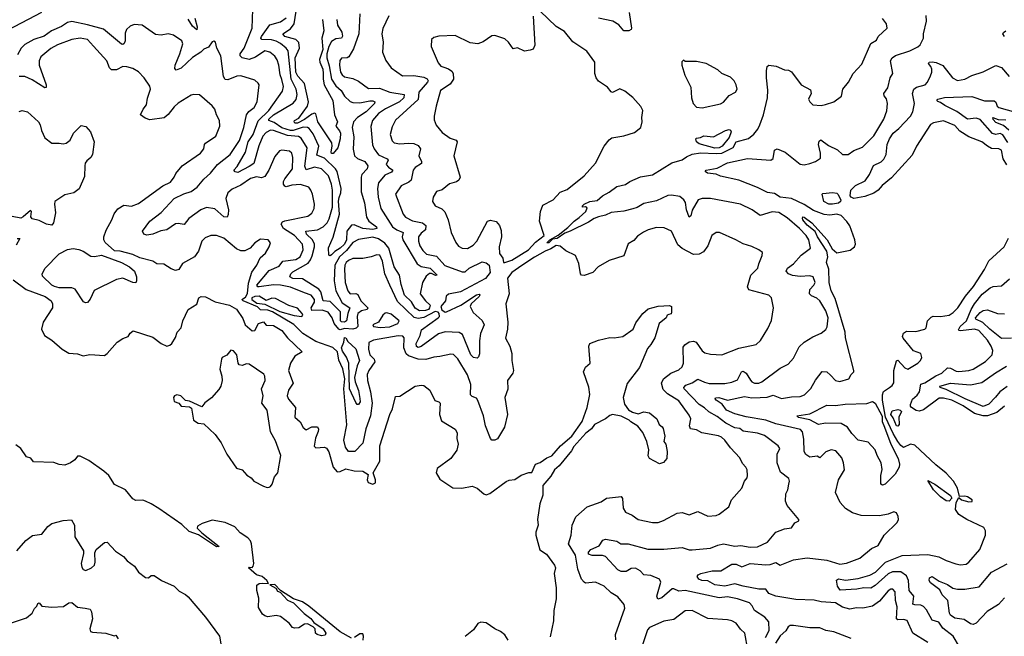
# Model space of a CAD drawing. Extents: x 1268547 to 1425625, y 515768 to 616754.
# Tile 339 of 507: x 1370338 to 1377274, y 558553 to 562894. Entities that reach past the tile are written whole.
import ezdxf

# ---------------------------------------------------------------- set-up
doc = ezdxf.new("R2010")
doc.units = 0

msp = doc.modelspace()

# ---------------------------------------------------------------- linework, layer by layer
at = {"layer": '0CON10XD'}
for points in [[(1372734.4, 562935), (1372727.3, 562795), (1372690, 562690), (1372657.1, 562632.9), (1372645, 562625.5), (1372605, 562624), (1372594, 562606), (1372591.4, 562575), (1372598.9, 562525), (1372608.7, 562505), (1372625, 562491.6), (1372685, 562480), (1372725, 562462.5), (1372795, 562410.9), (1372871.7, 562411.7), (1372944.3, 562385), (1373047.1, 562367.1), (1373043.1, 562345), (1373014.7, 562315), (1372914, 562266), (1372865, 562233.6), (1372822.4, 562185), (1372811.9, 562141.9), (1372824.2, 562014.2), (1372834, 561985), (1372865, 561943.2), (1372927.1, 561915), (1372933.5, 561905), (1372919.6, 561875), (1372935, 561856.2), (1372965.4, 561835), (1372958.1, 561821.9), (1372910.9, 561799.1), (1372864.6, 561745), (1372858.7, 561705), (1372862.5, 561645), (1372881.2, 561565), (1372965, 561436.9), (1372995, 561414.4), (1373038.2, 561395), (1373032.9, 561365), (1373037.2, 561345), (1373138.4, 561175), (1373165, 561156.2), (1373228.5, 561145), (1373278, 561095), (1373267, 561093), (1373238.5, 561108.5), (1373225, 561108.2), (1373202, 561088), (1373176.7, 561045), (1373159.5, 560965), (1373196.4, 560915), (1373229.2, 560885), (1373225.7, 560865), (1373218.1, 560855), (1373196.7, 560846.7), (1373155, 560845.2), (1373125, 560863.1), (1373097.1, 560907.1), (1373049, 560955), (1373025, 561030.8), (1373013.2, 561095), (1372975.5, 561155), (1372939.2, 561285), (1372911.3, 561321.3), (1372865, 561350.8), (1372825, 561362.1), (1372725, 561347.1), (1372685, 561325.3), (1372640.8, 561269.2), (1372591.9, 561225), (1372558.5, 561165), (1372554, 561055), (1372565.6, 560985.6), (1372609.8, 560899.8), (1372662.9, 560865), (1372649, 560825), (1372641.3, 560775), (1372625, 560765.9), (1372605, 560766.2), (1372596.8, 560775), (1372598.1, 560785), (1372597.8, 560837.8), (1372525, 560910.2), (1372475, 560914.2), (1372458.7, 560978.7), (1372445, 560997.3), (1372330.8, 561070.8), (1372262.9, 561072.9), (1372240, 561085), (1372247.7, 561105), (1372261.5, 561118.5), (1372369.5, 561180.5), (1372387.4, 561202.6), (1372398.9, 561231.1), (1372415.8, 561295), (1372415.6, 561315), (1372400, 561345), (1372357.8, 561385), (1372353.1, 561405), (1372435, 561413.9), (1372475, 561435.3), (1372503.1, 561465), (1372518.1, 561491.9), (1372541.4, 561575), (1372541.4, 561695), (1372535, 561735.7), (1372512.8, 561795), (1372465, 561845.3), (1372415, 561856.1), (1372355, 561837.1), (1372346.6, 561863.4), (1372362.9, 561992.9), (1372320.4, 562060.4), (1372302.4, 562072.4), (1372225, 562079.2), (1372125, 562115.2), (1372105, 562116.5), (1372075, 562100.2), (1372051.7, 562075), (1372022.8, 562007.2), (1371987, 561883), (1371955, 561859.8), (1371875, 561818.5), (1371855, 561822.1), (1371846.9, 561835), (1371868.8, 561861.2), (1371927.6, 561962.4), (1371946.6, 562035), (1371983.2, 562085), (1372017.7, 562182.3), (1372093.3, 562255), (1372188.6, 562391.4), (1372195.8, 562425), (1372184.1, 562474.1), (1372172.6, 562505), (1372163.1, 562575), (1372151.4, 562611.4), (1372135, 562637.1), (1372101.1, 562665), (1372064.1, 562675.9), (1372000, 562630), (1371955, 562614.7), (1371906, 562626), (1371890.4, 562640.4), (1371892.1, 562655), (1371920.2, 562695), (1371975.4, 562835.4), (1371983.8, 563035)], [(1372471.2, 562895), (1372481.6, 562815), (1372466.6, 562763.4), (1372473.9, 562685), (1372450.7, 562615), (1372452.7, 562595), (1372473.4, 562545), (1372476, 562515), (1372475.1, 562475.1), (1372482.4, 562435), (1372544.6, 562325), (1372555.9, 562225), (1372577.1, 562175), (1372565.5, 562145), (1372591.9, 562111.9), (1372597.8, 562095), (1372595, 562056), (1372578.9, 561991.1), (1372547.4, 561952.6), (1372535, 561953.3), (1372531.2, 561965), (1372539.5, 562005), (1372537.1, 562027.1), (1372438.9, 562175), (1372425, 562232.7), (1372415, 562235.6), (1372395, 562228.9), (1372345, 562190.6), (1372295.7, 562165.7), (1372276.7, 562165), (1372270.6, 562175), (1372274.3, 562185.7), (1372305, 562201.9), (1372364.3, 562285.7), (1372372.9, 562315), (1372344.7, 562445), (1372297.7, 562497.7), (1372284.4, 562524.4), (1372278, 562625), (1372308, 562695), (1372304.8, 562734.8), (1372283.8, 562753.8), (1372205.4, 562775), (1372191.1, 562795), (1372245, 562831.2), (1372272, 562865), (1372284.5, 562955)], [(1373755, 561183.8), (1373805, 561202.3), (1373921.2, 561275), (1373971, 561329), (1374031.7, 561375), (1373999.3, 561475), (1374006, 561544), (1374022.4, 561587.6), (1374095, 561626), (1374145, 561680), (1374195, 561700), (1374313.9, 561796.1), (1374393.8, 561885), (1374456.4, 562003.6), (1374490.7, 562049.3), (1374508.3, 562061.7), (1374595, 562076.7), (1374668.8, 562101.2), (1374712.5, 562135), (1374723.6, 562176.4), (1374720, 562205), (1374728, 562255), (1374714.1, 562284.1), (1374657.7, 562347.7), (1374600.7, 562390.7), (1374565, 562407.5), (1374515, 562382.5), (1374505, 562387.5), (1374479.3, 562419.3), (1374415, 562462.5), (1374400, 562485), (1374388.8, 562515), (1374390, 562595), (1374333.9, 562673.9), (1374235, 562738.1), (1374175, 562811.2), (1374116.1, 562846.1), (1374005, 562953.3)], [(1370257.1, 562822.9), (1370495, 562947.8)], [(1373208.2, 562478.2), (1373214.6, 562465), (1373210, 562455), (1373149.7, 562385), (1373145, 562332.5), (1372985, 562187.1), (1372960.9, 562139.1), (1372948.9, 562085), (1372961.1, 562041.1), (1372975, 562027.5), (1373015, 562020), (1373076.1, 562026.1), (1373115, 562022.7), (1373145, 562007.8), (1373160.5, 561985), (1373149.1, 561935), (1373167.5, 561895), (1373167.7, 561882.3), (1373125, 561852.7), (1373110, 561835), (1373094.6, 561765), (1373078.7, 561751.3), (1373024.5, 561725), (1372985.6, 561665), (1373040, 561525), (1373054.7, 561504.7), (1373105, 561477.2), (1373176.7, 561465), (1373199.7, 561445), (1373197.3, 561415), (1373165, 561391.1), (1373147.6, 561365), (1373146.6, 561335), (1373157.9, 561302.1), (1373178.2, 561268.2), (1373202.7, 561242.7), (1373275, 561228.9), (1373333.1, 561163.1), (1373455, 561119.2), (1373475, 561118.9), (1373505.2, 561144.8), (1373595, 561188.5), (1373625, 561183.1), (1373645, 561166.4), (1373651.6, 561115), (1373618.5, 561071.5), (1373442.3, 560977.7), (1373358, 560962), (1373343.2, 560946.8), (1373338.2, 560915), (1373304.5, 560875), (1373311.1, 560851.1), (1373334.4, 560834.4), (1373345, 560836.4), (1373446.2, 560883.8), (1373555, 560956.9), (1373575, 560962.5), (1373580, 560955), (1373575.8, 560945), (1373518.8, 560895), (1373512, 560875), (1373533.3, 560833.3), (1373595.8, 560775.8), (1373610.9, 560745), (1373584.6, 560685), (1373576.7, 560633.3), (1373577.7, 560542.3), (1373570.3, 560519.7), (1373559.7, 560510.3), (1373535, 560516.9), (1373515.3, 560535), (1373457.7, 560677.7), (1373435, 560692.9), (1373335, 560695.8), (1373287.7, 560682.3), (1373165, 560594.2), (1373145, 560587.1), (1373134.2, 560594.2), (1373131.7, 560615), (1373158.5, 560671.5), (1373169.3, 560710.7), (1373285, 560795.5), (1373294.6, 560805.4), (1373292.8, 560825), (1373284.8, 560835), (1373265, 560840.6), (1373185, 560797.3), (1373145, 560789.9), (1373117.8, 560797.8), (1372999.7, 560909.7), (1372945, 561024.5), (1372909.7, 561105), (1372893.9, 561195), (1372875, 561237.5), (1372855, 561239.4), (1372815, 561224.3), (1372755, 561212.5), (1372685, 561212.8), (1372655, 561199.7), (1372638.4, 561185), (1372628.2, 561165), (1372625.9, 561135), (1372631.3, 561045), (1372650, 560985), (1372665, 560964.5), (1372705, 560965.8), (1372719.9, 560959.9), (1372740, 560915), (1372791.1, 560865), (1372786.9, 560855), (1372745, 560843.6), (1372720, 560825), (1372715.2, 560805), (1372719.4, 560735), (1372707.8, 560722.2), (1372685, 560715.4), (1372625, 560720.8), (1372595, 560711.9), (1372585.5, 560715.5), (1372553.4, 560755), (1372539.1, 560795), (1372512.1, 560835), (1372468.2, 560848.2), (1372395, 560847.1), (1372390.4, 560865), (1372413.9, 560905), (1372414.7, 560925), (1372390.4, 560955), (1372345, 560972.1), (1372245, 561011.1), (1372175.4, 561025.4), (1372125, 561028.3), (1372025, 561014), (1372014.6, 561014.6), (1372008.8, 561025), (1372095, 561128.9), (1372165, 561160), (1372191.8, 561195), (1372283.8, 561206.2), (1372314.1, 561225.9), (1372334.7, 561275), (1372329.7, 561315), (1372275, 561375.7), (1372197.5, 561425), (1372180, 561455), (1372189.7, 561470.3), (1372205, 561479.1), (1372368.7, 561511.3), (1372395, 561532.9), (1372412.2, 561565), (1372414.5, 561595), (1372399.5, 561665), (1372388.9, 561695), (1372374.2, 561715), (1372315, 561733.2), (1372255, 561730), (1372215, 561716.8), (1372205, 561722.3), (1372197.5, 561737.5), (1372197.1, 561755), (1372206.1, 561775), (1372260.7, 561845), (1372263.1, 561923.1), (1372254.7, 561954.7), (1372238.1, 561968.1), (1372185, 561975.7), (1372168.1, 561971.9), (1372135, 561931.2), (1372092.1, 561835), (1372065, 561789.3), (1372040.6, 561780.6), (1372005, 561788), (1371965, 561775.2), (1371895, 561730), (1371835, 561702.2), (1371804.2, 561675), (1371791.1, 561635), (1371809.5, 561555), (1371807.4, 561522.6), (1371798.8, 561505), (1371775, 561505.6), (1371713.3, 561563.3), (1371655, 561572.5), (1371615, 561554.7), (1371530, 561495), (1371497.5, 561452.5), (1371455, 561459.4), (1371435, 561456.7), (1371375, 561415.6), (1371333.3, 561406.7), (1371275, 561383.6), (1371233.6, 561376.4), (1371213.6, 561383.6), (1371203.3, 561405), (1371254.5, 561475), (1371333.5, 561536.5), (1371425, 561636.2), (1371495, 561669.2), (1371545, 561684.2), (1371587.8, 561715), (1371635, 561771.3), (1371682.9, 561815), (1371731.1, 561875), (1371820.3, 561945), (1371885.5, 562044.5), (1371917.9, 562135), (1371935.6, 562224.4), (1371953.1, 562246.9), (1371990.5, 562275), (1372010.5, 562315), (1372024.3, 562435), (1372018.3, 562448.3), (1371995, 562468.1), (1371895, 562499.5), (1371866.9, 562496.9), (1371805, 562470), (1371784.4, 562474.4), (1371774.7, 562495), (1371755, 562640), (1371726.2, 562695), (1371716.7, 562735), (1371705, 562742.5), (1371695, 562737.5), (1371668.5, 562701.5), (1371635, 562686.7), (1371613.9, 562666.1), (1371555, 562628.8), (1371475, 562552.9), (1371439.4, 562539.4), (1371429.8, 562549.8), (1371432.8, 562575), (1371466.7, 562655), (1371486.9, 562725), (1371479.4, 562745), (1371421.4, 562785), (1371385, 562795.4), (1371334.5, 562785.5), (1371295, 562790.9), (1371200, 562855), (1371145, 562860), (1371115, 562848.9), (1371089.4, 562825), (1371081.1, 562798.9), (1371082, 562745), (1371075, 562727.1), (1371065, 562720), (1371055, 562721.8), (1370927.8, 562827.8), (1370815, 562858.9), (1370705, 562880.6), (1370675, 562875.2), (1370632.7, 562847.3), (1370561.8, 562815), (1370510.9, 562779.1), (1370436.5, 562755), (1370375, 562720.8), (1370349.2, 562695), (1370322.4, 562647.6)], [(1371572.1, 562905), (1371588, 562845), (1371585, 562821.9), (1371555, 562849.4), (1371525, 562898.6)], [(1372571.4, 562895), (1372576.6, 562855), (1372607.7, 562807.7), (1372611.1, 562778.9), (1372604.2, 562765), (1372565, 562760.5), (1372535, 562740.7), (1372515, 562706.5), (1372502.7, 562655), (1372502.3, 562625), (1372518.8, 562568.8), (1372534.6, 562474.6), (1372565, 562428.1), (1372602.7, 562395), (1372625.5, 562355), (1372665, 562319.1), (1372685, 562311.8), (1372735, 562310), (1372803.5, 562323.5), (1372825, 562322.7), (1372839.5, 562315), (1372836.8, 562305), (1372779.3, 562245), (1372718.1, 562205), (1372690, 562175), (1372679.3, 562135), (1372691.2, 562068.8), (1372687.4, 561982.6), (1372695.9, 561935.9), (1372717.7, 561917.7), (1372770, 561895), (1372790.8, 561865), (1372786.2, 561845), (1372748.5, 561805), (1372744.1, 561785), (1372743.5, 561683.5), (1372767.5, 561605), (1372781.6, 561505), (1372796.6, 561475), (1372851.3, 561435), (1372854.5, 561425), (1372825, 561417.6), (1372755, 561424.1), (1372695, 561450.4), (1372675, 561447.5), (1372641.8, 561405), (1372640.5, 561345), (1372626.5, 561315), (1372596.7, 561285), (1372557.7, 561262.3), (1372535, 561239.1), (1372525, 561232), (1372515.8, 561235.8), (1372512.9, 561287.1), (1372546.1, 561363.9), (1372591.3, 561525), (1372583.6, 561616.4), (1372587.8, 561642.2), (1372601.3, 561675), (1372602.9, 561705), (1372573.9, 561825), (1372561.6, 561845), (1372485, 561919.6), (1372430.2, 561940.2), (1372445.7, 562005), (1372405, 562090.4), (1372378, 562128), (1372365, 562136.3), (1372335, 562137.3), (1372265, 562115.1), (1372245, 562114.9), (1372185, 562133.9), (1372131.3, 562171.3), (1372093.8, 562185), (1372094, 562195), (1372125.5, 562225), (1372265, 562306.5), (1372285, 562333.3), (1372292.8, 562367.2), (1372285.2, 562405), (1372250, 562475), (1372230, 562675), (1372214.7, 562695), (1372175, 562726.8), (1372145, 562743.8), (1372112.5, 562752.5), (1372044.8, 562754.8), (1372037.5, 562765), (1372040.5, 562775), (1372100.7, 562859.3), (1372175, 562878.6), (1372215, 562908.4)], [(1372938.8, 562921.2), (1372897, 562833), (1372888.9, 562795), (1372897.3, 562735), (1372893.3, 562665), (1372916.1, 562606.1), (1372955, 562554.3), (1373035, 562498.6), (1373115, 562500.7), (1373185, 562490.5), (1373208.2, 562478.2)], [(1373955, 562920), (1373967.5, 562715), (1373955, 562686.7), (1373935, 562678.8), (1373895, 562673.8), (1373845, 562696.7), (1373815, 562690), (1373782.5, 562735), (1373755, 562758.6), (1373685, 562782.5), (1373665, 562780), (1373602.2, 562737.8), (1373565, 562724.4), (1373511.2, 562731.2), (1373405, 562782.9), (1373291.2, 562778.8), (1373255, 562770), (1373240, 562755), (1373236.2, 562705), (1373285, 562591.2), (1373305, 562567.5), (1373325, 562560), (1373359.3, 562549.3), (1373382.3, 562532.3), (1373391.3, 562515), (1373394, 562475), (1373370.1, 562439.9), (1373303.3, 562395), (1373271.2, 562285), (1373257.8, 562215), (1373258.7, 562188.7), (1373272.2, 562152.2), (1373315, 562100), (1373371.4, 562061.4), (1373412.5, 562045), (1373418.8, 562035), (1373396.7, 561935), (1373440, 561785), (1373432.5, 561765), (1373415, 561753.3), (1373365, 561738), (1373315, 561697.5), (1373274.5, 561685.5), (1373250, 561645), (1373245.7, 561615), (1373264.5, 561584.5), (1373312.2, 561562.2), (1373332.2, 561542.2), (1373357.1, 561485), (1373376.8, 561396.8), (1373410, 561325), (1373430.3, 561300.3), (1373455, 561285.8), (1373492.9, 561282.9), (1373533.3, 561306.7), (1373558.2, 561335), (1373633.6, 561476.4), (1373655, 561482.5), (1373695, 561472.5), (1373719.1, 561445), (1373729.5, 561409.5), (1373731.6, 561365), (1373716, 561295), (1373718.3, 561248.3), (1373740.4, 561215), (1373745.6, 561185.6), (1373755, 561183.8)], [(1375592.9, 558545), (1375617.8, 558595), (1375615.3, 558655), (1375587.2, 558687.2), (1375514.8, 558734.8), (1375497.7, 558767.7), (1375478.2, 558788.2), (1375395, 558818), (1375325, 558830.7), (1375265, 558824.5), (1375025, 558875.3), (1374980.8, 558870.8), (1374945, 558888.2), (1374935, 558887.5), (1374860.6, 558825), (1374833.4, 558813.4), (1374825.6, 558835), (1374853.5, 558935), (1374845, 558955.6), (1374785, 558981.2), (1374735, 558986), (1374710, 559015), (1374675, 559032.5), (1374645, 559030), (1374610.3, 559009.7), (1374575, 559008.6), (1374552, 559022), (1374465, 559115.7), (1374442.7, 559122.7), (1374371.9, 559121.9), (1374345, 559132), (1374345.6, 559145), (1374361.9, 559165), (1374420.3, 559189.7), (1374445, 559230), (1374465, 559237.1), (1374545, 559222.5), (1374573.8, 559203.8), (1374625, 559203.6), (1374763.4, 559166.6), (1374875, 559167.6), (1375005, 559178.2), (1375055, 559162.4), (1375075, 559161.9), (1375205, 559173.5), (1375255.2, 559194.8), (1375295, 559203.9), (1375375, 559188.8), (1375417.4, 559192.6), (1375485, 559181.1), (1375535, 559182.1), (1375605, 559215.5), (1375664.1, 559285.9), (1375725, 559308.9), (1375774, 559316), (1375799.2, 559350.8), (1375827.5, 559365), (1375826.7, 559375), (1375745.6, 559475), (1375732.2, 559505), (1375734.5, 559555.5), (1375748.9, 559585), (1375756.5, 559625), (1375761.4, 559645), (1375755.8, 559665), (1375698.6, 559708.6), (1375673.5, 559775), (1375674.3, 559835), (1375693.8, 559875), (1375681.2, 559895), (1375585, 559966.4), (1375535, 559983.2), (1375435, 559997.8), (1375411.4, 560015), (1375375, 560021.8), (1375313.5, 560053.5), (1375251.6, 560101.6), (1375192.3, 560132.3), (1375161.9, 560161.9), (1375125.4, 560185), (1375017.9, 560295), (1375017.1, 560305), (1375029.6, 560320.4), (1375075, 560338.6), (1375115, 560363.8), (1375161.8, 560341.8), (1375195, 560333.8), (1375305, 560333.8), (1375355, 560341.3), (1375395, 560358.2), (1375422.5, 560415), (1375435, 560420.5), (1375455.4, 560405), (1375486.6, 560356.6), (1375495.3, 560345.3), (1375515, 560336.2), (1375545, 560336.4), (1375565, 560343.8), (1375695, 560441.4), (1375750.7, 560469.3), (1375789.4, 560510.6), (1375828.3, 560591.7), (1375865, 560624.2), (1375925, 560662.5), (1375985, 560686.2), (1376017, 560713), (1376027, 560733), (1376032.9, 560795), (1376017.8, 560845), (1375975, 560915.8), (1375953.7, 560933.7), (1375915, 560950.6), (1375902.5, 560965), (1375904.5, 560995), (1375932.9, 561025), (1375940.6, 561045), (1375927.5, 561085), (1375905, 561091.9), (1375835, 561087.2), (1375782.3, 561092.3), (1375754.2, 561105), (1375738.6, 561125), (1375747.5, 561145), (1375788.9, 561175), (1375842.7, 561237.3), (1375909.5, 561285), (1375897.6, 561345), (1375878.1, 561375), (1375830.3, 561425), (1375745, 561499.2), (1375685, 561536.7), (1375639.2, 561540.8), (1375555, 561515.4), (1375497.5, 561555), (1375416.7, 561595), (1375205, 561635.3), (1375145, 561636.5), (1375117.8, 561625), (1375075, 561554), (1375065, 561512.5), (1375055, 561503.3), (1375036.5, 561555), (1375027.6, 561607.6), (1375016, 561626), (1374988.8, 561648.8), (1374929.3, 561659.3), (1374904, 561656), (1374825, 561620), (1374735, 561599.4), (1374687.9, 561572.1), (1374657.9, 561562.1), (1374595, 561545.4), (1374505, 561537.5), (1374465, 561518.9), (1374414.7, 561505.3), (1374385, 561495.3), (1374345, 561469.4), (1374215.5, 561405), (1374178.3, 561391.7), (1374123.6, 561355), (1374091.2, 561348.8), (1374065, 561324.2), (1374052.5, 561322.5), (1374072.3, 561345), (1374131.8, 561378.2), (1374199, 561431), (1374243, 561477), (1374279.4, 561500.6), (1374327.3, 561545), (1374335, 561568.8), (1374325, 561576.2), (1374303.8, 561575), (1374303.8, 561585), (1374315, 561596), (1374355, 561614.4), (1374405, 561621.2), (1374442.9, 561655), (1374490.8, 561679.2), (1374545, 561720), (1374605, 561733.8), (1374635.3, 561754.7), (1374712.2, 561787.8), (1374795, 561801.5), (1374932.3, 561887.7), (1375005, 561908.2), (1375035, 561927.7), (1375075, 561946.9), (1375135, 561957.6), (1375245, 561951.5), (1375285, 561955.5), (1375363, 561995), (1375385.7, 562034.3), (1375472.8, 562057.2), (1375510.5, 562089.5), (1375537.2, 562122.8), (1375552.1, 562155), (1375577, 562225), (1375606.5, 562345), (1375609.1, 562399.1), (1375598, 562485), (1375598.8, 562535), (1375604.2, 562565), (1375615, 562574), (1375668, 562568), (1375725, 562542), (1375755, 562538.8), (1375775, 562527.5), (1375842.9, 562435), (1375910, 562400), (1375913.6, 562375), (1375895.5, 562335), (1375903.1, 562315), (1375925, 562294.4), (1375985, 562291.2), (1376015, 562296.2), (1376073.6, 562316.4), (1376127.5, 562355), (1376137.5, 562405), (1376176.2, 562455), (1376209.2, 562515), (1376269.9, 562580.1), (1376335, 562727.5), (1376375, 562750), (1376386.2, 562775), (1376448.8, 562835), (1376443.3, 562865), (1376415, 562902.5)], [(1374631.5, 562945), (1374648.7, 562835), (1374644.6, 562825), (1374628.9, 562815), (1374593.3, 562815), (1374557.5, 562857.5), (1374515.6, 562885), (1374415, 562905.7)], [(1376735, 558508.5), (1376629.6, 558575), (1376589.2, 558665), (1376565, 558672.1), (1376525, 558669.4), (1376515.6, 558675.6), (1376520.3, 558760.3), (1376508.7, 558805), (1376504.4, 558865), (1376490, 558885), (1376475, 558885.6), (1376455, 558872.7), (1376395, 558800), (1376345, 558764.5), (1376278.1, 558751.9), (1376233.6, 558753.6), (1376185, 558744.2), (1376135, 558759.1), (1376085, 558788.1), (1375985, 558796.6), (1375935, 558807.4), (1375805, 558811.3), (1375665, 558834.6), (1375614.3, 558855), (1375595, 558883.8), (1375545, 558884.2), (1375435, 558905.2), (1375375, 558923.6), (1375305, 558905.2), (1375234.1, 558915.9), (1375185, 558942.5), (1375143.3, 558945), (1375121.2, 558955), (1375110, 558975), (1375116.7, 558985), (1375137.5, 558995), (1375215, 559014.2), (1375276.5, 559013.5), (1375355, 559060.7), (1375385, 559061.8), (1375425, 559042.7), (1375485, 559065.8), (1375595, 559055.3), (1375625, 559057.5), (1375665, 559071.5), (1375695, 559054.2), (1375788.6, 559091.4), (1375885, 559105.3), (1376025, 559088.4), (1376115, 559060.9), (1376163.1, 559066.9), (1376256.5, 559103.5), (1376339.3, 559170.7), (1376385, 559193.3), (1376428.8, 559265), (1376520, 559355), (1376530, 559375), (1376527.3, 559397.3), (1376515, 559422.5), (1376495, 559430), (1376455, 559412), (1376395, 559402), (1376265, 559404.4), (1376205, 559421.8), (1376155, 559453.5), (1376117.5, 559495), (1376084.3, 559565), (1376107.1, 559655), (1376147.5, 559725), (1376142.5, 559775), (1376128.6, 559808.6), (1376087.8, 559857.8), (1376055, 559866.5), (1376017.3, 559852.7), (1375975, 559810), (1375955, 559822.5), (1375905, 559813.8), (1375875, 559834), (1375863.6, 559853.6), (1375861.5, 559941.5), (1375853.3, 559993.3), (1375838.7, 560008.7), (1375665, 560048.1), (1375594.2, 560075), (1375455, 560097.1), (1375375, 560118.9), (1375318, 560145), (1375287.2, 560187.2), (1375244.6, 560215), (1375236.5, 560225), (1375238.7, 560231.3), (1375263.3, 560235), (1375325, 560216.2), (1375445, 560240.4), (1375495, 560231.8), (1375553.3, 560233.3), (1375602.5, 560237.5), (1375645, 560250.9), (1375705, 560228.4), (1375775, 560239.2), (1375835, 560240.4), (1375866.1, 560253.9), (1375911.1, 560298.9), (1375945, 560357.5), (1375991.5, 560418.5), (1376025, 560415.4), (1376050.8, 560390.8), (1376085, 560352.9), (1376115, 560347.5), (1376178.8, 560365), (1376194.5, 560395.5), (1376214.2, 560415), (1376214.4, 560425.6), (1376155.9, 560655), (1376153, 560695), (1376081.8, 560931.8), (1376055, 560986.5), (1376040.7, 561045), (1376036.9, 561136.9), (1376022.2, 561185), (1376030, 561225), (1376023.3, 561265), (1375957.5, 561365), (1375942.2, 561402.2), (1375885, 561447.5), (1375855, 561484.2), (1375852.7, 561497.3), (1375854.2, 561505.8), (1375865, 561503.8), (1375919.4, 561465), (1376025.6, 561345.6), (1376061.1, 561281.1), (1376095, 561252.5), (1376187.4, 561272.6), (1376219.3, 561295), (1376225.2, 561314.8), (1376222.3, 561345), (1376185, 561443.6), (1376165, 561474.7), (1376125.1, 561515.1), (1376095, 561525.6), (1376045, 561518.4), (1376005, 561521.7), (1375930.9, 561550.9), (1375865, 561592.3), (1375775, 561634.7), (1375695.7, 561645.7), (1375655, 561671.5), (1375605, 561678.6), (1375535, 561713.6), (1375404, 561765), (1375275, 561793.6), (1375245, 561806.2), (1375183.3, 561813.3), (1375166, 561825), (1375173.8, 561835), (1375251.4, 561848.6), (1375325, 561887.4), (1375465, 561917.8), (1375630, 561905), (1375645, 561916.2), (1375654.7, 561975.3), (1375675, 561984.6), (1375731.3, 561961.3), (1375835, 561876.5), (1375865, 561871.8), (1375905, 561881.8), (1375943.8, 561896.2), (1375979.4, 561920.6), (1375980, 561955), (1375964.1, 562015), (1375970.9, 562039.1), (1375982.1, 562047.9), (1376035, 562009.3), (1376098.9, 561978.9), (1376133.3, 561945), (1376175, 561944.2), (1376215, 561972.9), (1376275, 561997.8), (1376355, 562075.6), (1376426.2, 562195), (1376447.4, 562252.6), (1376451.9, 562305), (1376443.3, 562336.7), (1376427.6, 562357.6), (1376425.6, 562375), (1376453.3, 562415), (1376470.8, 562485), (1376488.6, 562515), (1376471.5, 562605), (1376484.8, 562625.2), (1376508, 562642), (1376609.2, 562675), (1376665, 562702.5), (1376682.2, 562717.8), (1376705.6, 562765), (1376705.6, 562795.6), (1376726.7, 562885), (1376722.9, 562925)], [(1377275, 562775.8), (1377264.3, 562795), (1377268.6, 562805), (1377285, 562815.5)], [(1375435.5, 561315.5), (1375383.3, 561345), (1375267.5, 561395), (1375245, 561396), (1375214.3, 561375.7), (1375185, 561302), (1375155, 561260), (1375125, 561242.9), (1375085, 561242), (1375005, 561282.5), (1374975, 561308.6), (1374930, 561405), (1374878.3, 561428.3), (1374825, 561431.4), (1374765, 561415.6), (1374732.2, 561397.8), (1374690.6, 561369.4), (1374665, 561340.8), (1374625, 561315.8), (1374595, 561232), (1374491.1, 561198.9), (1374413.8, 561155), (1374375, 561114.3), (1374315, 561093.8), (1374295, 561096.7), (1374288.8, 561105), (1374277.9, 561177.9), (1374252.5, 561235), (1374185, 561268), (1374145, 561300.9), (1374116.7, 561305), (1374079.6, 561280.4), (1374038.8, 561265), (1373965, 561223.3), (1373875, 561164.2), (1373804.8, 561115), (1373774.7, 561075), (1373786.9, 560965), (1373763.3, 560895), (1373777.3, 560765), (1373774.4, 560715), (1373761.3, 560651.3), (1373791.9, 560595), (1373805.7, 560545), (1373805.7, 560494.3), (1373816.7, 560425), (1373812.2, 560405), (1373774.6, 560355), (1373777.2, 560292.8), (1373755.5, 560235), (1373773.6, 560115), (1373754.4, 560025), (1373705, 559944.3), (1373685, 559934.2), (1373665, 559934), (1373655.6, 559945.6), (1373618.8, 560035), (1373605.3, 560105.3), (1373564.3, 560214.3), (1373555, 560230), (1373525, 560240.5), (1373512.8, 560252.8), (1373515.8, 560325), (1373492.7, 560395), (1373425, 560507.5), (1373395, 560537.1), (1373375, 560540), (1373297.8, 560522.2), (1373255, 560519.1), (1373199.2, 560500.8), (1373145, 560505.2), (1373076.6, 560526.6), (1373060.7, 560540.7), (1373044.7, 560585), (1373046.6, 560655), (1373036.8, 560666.8), (1373005, 560668.2), (1372831.4, 560638.6), (1372798.3, 560621.7), (1372795.3, 560575.3), (1372804.7, 560535), (1372835.3, 560505), (1372840.5, 560485), (1372796.6, 560425), (1372786.8, 560396.8), (1372787.4, 560355), (1372808.6, 560275), (1372821.6, 560195), (1372809.2, 560105), (1372776.9, 560013.1), (1372756.2, 559913.8), (1372697.8, 559855), (1372655, 559855.2), (1372632.9, 559885), (1372620.6, 559935), (1372641.8, 560041.8), (1372621.8, 560295), (1372628.6, 560365), (1372615, 560436.9), (1372586.9, 560496.9), (1372575.8, 560555), (1372545, 560586.4), (1372425, 560628.7), (1372333.1, 560685), (1372268.4, 560748.4), (1372118.5, 560838.5), (1372085, 560849.5), (1372035, 560852.7), (1372012.2, 560872.2), (1371912.9, 560915), (1371903.8, 560925), (1371928.6, 560941.4), (1371942.4, 560967.6), (1371950.1, 561039.9), (1371972.5, 561117.5), (1372007.9, 561165), (1372032.1, 561217.9), (1372070.3, 561249.7), (1372095.7, 561295), (1372103.6, 561323.6), (1372087.5, 561345), (1372035, 561348.8), (1371995, 561322.5), (1371962.5, 561285), (1371925, 561266.7), (1371895, 561266.7), (1371865, 561281.2), (1371775, 561355.6), (1371725, 561375.6), (1371684.6, 561375.4), (1371645, 561358.1), (1371620.5, 561335), (1371597.3, 561265), (1371569.2, 561225), (1371485, 561176.9), (1371459.2, 561135), (1371435, 561128.1), (1371405, 561139.4), (1371352.4, 561172.4), (1371305, 561175.5), (1371275, 561193.5), (1371185, 561218.3), (1371135, 561241.7), (1371045.1, 561265.1), (1371005, 561267.3), (1370940.3, 561325), (1370930.4, 561345), (1370929.5, 561365), (1370947.3, 561412.7), (1370988.1, 561485), (1371002.4, 561527.6), (1371028.3, 561561.7), (1371070.6, 561589.4), (1371125, 561581.4), (1371175, 561600), (1371346.4, 561723.6), (1371399.6, 561750.4), (1371426.7, 561785), (1371437.4, 561812.6), (1371482.9, 561865), (1371610.8, 561955), (1371636, 561986), (1371638.8, 562015), (1371646.2, 562025), (1371718.8, 562075), (1371747.5, 562145), (1371745.8, 562185.8), (1371723.8, 562225), (1371712, 562265), (1371695, 562287.5), (1371605, 562366.2), (1371565, 562368.8), (1371545, 562363.8), (1371455, 562306.7), (1371425, 562281.4), (1371384.1, 562225.9), (1371355, 562204.5), (1371255, 562190), (1371220.7, 562200.7), (1371190, 562225), (1371208.1, 562265), (1371231.9, 562295), (1371238.3, 562341.7), (1371259.5, 562405), (1371255.4, 562425.4), (1371214.2, 562485), (1371175, 562528), (1371135, 562550.8), (1371092.6, 562562.6), (1371065, 562565.5), (1371018.8, 562541.2), (1370985, 562541.8), (1370971.2, 562555), (1370952.9, 562605), (1370857.9, 562707.9), (1370815, 562755.4), (1370765, 562764.6), (1370704.7, 562755.3), (1370605, 562717.5), (1370557.5, 562692.5), (1370487.4, 562632.6), (1370474.4, 562605), (1370476.2, 562575), (1370524.4, 562435), (1370523.6, 562416.4), (1370515, 562413.8), (1370425, 562471.1), (1370375, 562493.3), (1370334.7, 562495.3)], [(1375145, 562273.3), (1375275, 562301.2), (1375295, 562313.3), (1375335, 562360), (1375380, 562385), (1375391.2, 562405), (1375386, 562435), (1375370, 562465), (1375345, 562488.8), (1375285, 562516.2), (1375255, 562541.2), (1375175, 562586), (1375105, 562600), (1375025, 562600), (1375015, 562610), (1375003, 562597), (1375003.3, 562575), (1375024.1, 562504.1), (1375065, 562420), (1375071.2, 562345), (1375082.5, 562305), (1375105, 562277.5), (1375145, 562273.3)], [(1377292.6, 561872.6), (1377265.4, 561915), (1377253.8, 561975), (1377235, 561985.5), (1377185, 561988.5), (1377155, 562003.5), (1377115, 562035.4), (1377025, 562069.2), (1376960, 562110), (1376925, 562148.6), (1376845, 562183.2), (1376775, 562169.2), (1376755, 562155.9), (1376655, 562002.9), (1376625, 561940), (1376478.6, 561781.4), (1376413, 561727), (1376386.3, 561693.7), (1376355, 561674.1), (1376290.7, 561649.3), (1376215, 561635.3), (1376195, 561644.8), (1376188.4, 561655), (1376192.5, 561695), (1376225, 561727.5), (1376295, 561760.9), (1376324.7, 561805), (1376351.8, 561868.2), (1376406.1, 561893.9), (1376425, 561913.3), (1376441.2, 561945), (1376448, 562015), (1376465, 562055.6), (1376491.2, 562095), (1376532, 562128), (1376612.2, 562215), (1376628.8, 562245), (1376641.7, 562305), (1376628.5, 562375), (1376635.7, 562404.3), (1376655, 562418.9), (1376715.6, 562435), (1376732.9, 562455), (1376755, 562498.1), (1376764.6, 562525), (1376764.6, 562545), (1376757.3, 562565), (1376740, 562585), (1376744.8, 562595.2), (1376765, 562598.2), (1376795, 562594), (1376841.8, 562571.8), (1376910, 562485), (1376945, 562466.9), (1376996.7, 562475), (1377045, 562501.1), (1377125, 562526.5), (1377215, 562572), (1377255, 562558), (1377308.9, 562495)], [(1377300, 562030), (1377264.9, 562084.8), (1377245, 562092.2), (1377215, 562086.8), (1377192.1, 562092.1), (1377105, 562191.2), (1377075, 562200.4), (1377015, 562193.8), (1376939.1, 562249.1), (1376855, 562291.1), (1376825, 562312.5), (1376805, 562318), (1376798, 562325), (1376806.2, 562335), (1376852.9, 562347.1), (1377045, 562352.5), (1377135, 562322.4), (1377203.5, 562323.5), (1377214.7, 562314.7), (1377225, 562285.8), (1377235, 562276.4), (1377395, 562231.9)], [(1370335, 562248.8), (1370355, 562254), (1370393.3, 562245), (1370470, 562175), (1370482.9, 562155), (1370492, 562115), (1370515, 562063.3), (1370565, 562024.3), (1370615, 562025.8), (1370645, 562019.2), (1370665, 562024), (1370693.3, 562045), (1370717.5, 562095), (1370771.7, 562148.3), (1370805, 562142.5), (1370836.7, 562105), (1370862, 562035), (1370851.2, 561945), (1370840, 561925), (1370810.5, 561899.5), (1370800, 561885), (1370796.2, 561865), (1370795, 561790), (1370755.8, 561704.2), (1370718.8, 561675), (1370655, 561660.9), (1370585.8, 561615), (1370582.2, 561595), (1370590.6, 561535), (1370577, 561463), (1370565, 561447.5), (1370526.7, 561455), (1370475, 561480), (1370425, 561492.5), (1370417.5, 561507.5), (1370421.2, 561545), (1370415, 561550), (1370363.4, 561506.6), (1370345, 561498.1), (1370285, 561509.5)], [(1377306, 562116), (1377268.7, 562148.7), (1377215, 562170), (1377195, 562191.9), (1377194.1, 562205.9), (1377232, 562192), (1377285, 562188.9)], [(1375235, 561990.2), (1375125, 562020.4), (1375105.3, 562035), (1375100, 562055), (1375105, 562060.6), (1375135, 562063.8), (1375156.9, 562076.9), (1375225, 562068.6), (1375310, 562115), (1375335, 562120.4), (1375345.6, 562115.6), (1375349.1, 562105), (1375335.2, 562065), (1375286.2, 562003.8), (1375265, 561991.9), (1375235, 561990.2)], [(1376065, 561594.6), (1376037.5, 561595), (1376003.3, 561615), (1375990, 561665), (1375995, 561670), (1376065, 561678.8), (1376095, 561672), (1376102, 561665), (1376122.2, 561625), (1376120.6, 561615), (1376105, 561601.9), (1376065, 561594.6)], [(1370320, 561355), (1370340, 561355), (1370313.3, 561306.7)], [(1376465, 560305.8), (1376485, 560319.2), (1376495, 560336.7), (1376496.7, 560425), (1376515, 560492.5), (1376525, 560497.5), (1376572.8, 560442.8), (1376595.4, 560434.6), (1376665, 560475.8), (1376684.2, 560495), (1376692.5, 560515), (1376686.7, 560545), (1376635, 560562.9), (1376561.7, 560651.7), (1376557.7, 560665), (1376563.4, 560686.6), (1376585, 560700.7), (1376650.9, 560699.1), (1376713.3, 560715), (1376723.3, 560725), (1376732.5, 560775), (1376759.3, 560800.7), (1376773.8, 560806.2), (1376825, 560804), (1376885, 560813.8), (1376915, 560834), (1376946.5, 560865), (1377001.5, 560948.5), (1377057.9, 561015), (1377134.2, 561135), (1377164.5, 561195.5), (1377273.9, 561296.1), (1377304.4, 561355.6)], [(1374537.3, 558527.3), (1374535.6, 558565), (1374600.6, 558750.6), (1374596.2, 558776.2), (1374552.1, 558832.1), (1374505, 558858.2), (1374455, 558906.9), (1374395, 558933.1), (1374325, 558927.8), (1374313.4, 558933.4), (1374296, 558956), (1374268.8, 559025), (1374253.8, 559125), (1374204.4, 559205), (1374222.9, 559265), (1374230.6, 559335), (1374255.5, 559394.5), (1374335, 559464.3), (1374435, 559500), (1374472.5, 559525), (1374556.1, 559536.1), (1374575, 559536.2), (1374583.9, 559523.9), (1374588.9, 559455), (1374605, 559427.5), (1374653.3, 559405), (1374695, 559376.2), (1374795, 559354.3), (1374835, 559354.2), (1374872.4, 559367.6), (1374970.6, 559419.4), (1375005, 559423.8), (1375055, 559408), (1375115, 559432.5), (1375185, 559398.6), (1375245, 559402.5), (1375265, 559412.5), (1375332.5, 559465), (1375351.2, 559515), (1375424.1, 559595.9), (1375443.8, 559645), (1375461.7, 559668.3), (1375464, 559685), (1375462, 559725), (1375454, 559745), (1375430.3, 559770.3), (1375410.3, 559810.3), (1375345, 559880), (1375304.3, 559935), (1375282.5, 559955), (1375260.8, 559965), (1375142.5, 559985), (1375106.5, 560006.5), (1375064.1, 560014.1), (1375056.8, 560035), (1375065.3, 560085), (1375055, 560110), (1374981.9, 560211.9), (1374901.2, 560261.2), (1374870.7, 560290.7), (1374860.3, 560335), (1374873.5, 560366.5), (1374925, 560404.6), (1374981.6, 560428.4), (1375005, 560450.8), (1375014, 560476), (1375011.3, 560588.7), (1375022.7, 560605), (1375055, 560626.7), (1375085, 560631.5), (1375102.9, 560622.9), (1375145, 560562.2), (1375165, 560548.9), (1375205, 560540), (1375285, 560534.4), (1375405, 560582.5), (1375525, 560607.5), (1375555.7, 560635), (1375608.9, 560721.1), (1375633.6, 560776.4), (1375649.1, 560865), (1375635, 560936.2), (1375615.4, 560955.4), (1375475, 560992.9), (1375464.4, 561014.4), (1375489.2, 561095), (1375538.1, 561145), (1375543.8, 561175), (1375569.2, 561235), (1375570, 561255), (1375544.4, 561274.4), (1375495, 561297.5), (1375435.5, 561315.5)], [(1370801.7, 560901.7), (1370788, 560908), (1370728.2, 560998.2), (1370706.2, 561006.2), (1370615, 561007.5), (1370582.2, 561015), (1370563.2, 561025), (1370499.1, 561089.1), (1370495.8, 561105), (1370517.5, 561145), (1370615, 561245.8), (1370674.1, 561275.9), (1370715, 561282.3), (1370755, 561276.3), (1370785, 561265.5), (1370838.3, 561228.3), (1370865, 561226.4), (1370915, 561237.3), (1371055, 561185.8), (1371112.3, 561155), (1371147.3, 561125), (1371160.5, 561085), (1371160.8, 561055), (1371155, 561041.2), (1371135, 561044), (1371065, 561075.5), (1371020, 561065), (1370862.5, 560987.5), (1370835, 560926), (1370815, 560904), (1370801.7, 560901.7)], [(1370293, 561063), (1370384, 560995), (1370518, 560945), (1370560.6, 560915), (1370570, 560895), (1370570, 560865), (1370503.1, 560765), (1370490.8, 560715), (1370511.7, 560671.7), (1370565, 560638), (1370636.2, 560575), (1370685, 560547.1), (1370745, 560542.9), (1370785, 560528), (1370832.9, 560537.1), (1370935, 560530), (1370955, 560543.3), (1371025.7, 560624.3), (1371065, 560650), (1371102.5, 560665), (1371115, 560687.5), (1371136.4, 560703.6), (1371275, 560658.8), (1371335, 560614.3), (1371375, 560596), (1371395, 560602.5), (1371408.8, 560615), (1371435, 560657.5), (1371446.7, 560695), (1371475.7, 560725), (1371487.1, 560775), (1371525, 560853.3), (1371585, 560892), (1371598.8, 560935), (1371615.5, 560944.5), (1371646.9, 560943.1), (1371715, 560908.1), (1371815.6, 560885), (1371865.2, 560855.2), (1371910.3, 560790.3), (1371925.3, 560745), (1371975, 560703.1), (1371995, 560707.1), (1372021.2, 560755), (1372055, 560766), (1372074.5, 560744.5), (1372125, 560742.4), (1372184.6, 560705), (1372225, 560655.5), (1372328.8, 560555), (1372276.7, 560525), (1372245, 560476), (1372230.9, 560425), (1372245.8, 560384.2), (1372264.5, 560335), (1372231.8, 560285), (1372221.5, 560245), (1372231.5, 560221.5), (1372281.1, 560165), (1372277.1, 560095), (1372314, 560064), (1372335, 560022), (1372355, 560006), (1372395, 560028.6), (1372435, 560027.5), (1372442.1, 560012.1), (1372441.1, 559995), (1372420.8, 559949.2), (1372412.1, 559892.1), (1372425, 559878.9), (1372485, 559885.7), (1372498.3, 559878.3), (1372515, 559851.2), (1372545.7, 559745), (1372575, 559711.2), (1372595, 559713.3), (1372635, 559732), (1372695, 559718), (1372755, 559716.2), (1372793.3, 559693.3), (1372786.2, 559655), (1372792.5, 559635), (1372825, 559623.3), (1372845, 559632.5), (1372844, 559655), (1372828, 559705), (1372874.7, 559785), (1372874.6, 559895), (1372927.1, 560057.1), (1372944.3, 560115), (1372964.2, 560155), (1372985, 560242.5), (1373015, 560244), (1373125, 560313.8), (1373165, 560320.8), (1373185, 560318), (1373226.7, 560285), (1373262.3, 560212.3), (1373290, 560205), (1373300, 560195), (1373294.2, 560114.2), (1373309.5, 560069.5), (1373405, 560011.2), (1373420.8, 559985), (1373417.1, 559945), (1373425.7, 559905), (1373417, 559863), (1373375, 559803.8), (1373280, 559735), (1373272.5, 559705), (1373298.3, 559658.3), (1373388.5, 559598.5), (1373453.3, 559596.7), (1373525, 559610.8), (1373560, 559595), (1373607.5, 559555), (1373625, 559550), (1373650.5, 559559.5), (1373765, 559643.8), (1373785, 559653.3), (1373825, 559656.7), (1373871.7, 559688.3), (1373923.6, 559706.4), (1373945, 559707.5), (1373972.5, 559765), (1374005, 559777.5), (1374050.8, 559809.2), (1374085.6, 559824.4), (1374148, 559895), (1374227, 559963), (1374301.2, 560065), (1374335.7, 560164.3), (1374354.2, 560255), (1374347, 560307), (1374308.8, 560415), (1374325, 560447.5), (1374356.7, 560475), (1374346.9, 560595), (1374355, 560614), (1374415, 560638.8), (1374494.2, 560655.8), (1374525, 560653.8), (1374587.5, 560665), (1374660, 560715), (1374679.3, 560760.7), (1374696.7, 560785), (1374726.7, 560825), (1374765, 560858.8), (1374835, 560876.7), (1374915, 560882.5), (1374930, 560875), (1374930, 560835), (1374926.4, 560823.6), (1374911.7, 560818.3), (1374900, 560815), (1374892.5, 560795), (1374843.3, 560755), (1374812, 560655), (1374785, 560606.7), (1374760.9, 560579.1), (1374704, 560445), (1374617.3, 560332.7), (1374588.8, 560235), (1374598.3, 560188.3), (1374626.4, 560146.4), (1374655, 560130), (1374695, 560120), (1374735, 560133.8), (1374775, 560125.8), (1374826.2, 560085), (1374843.3, 560045), (1374865, 560026.7), (1374870, 560015), (1374882.3, 559962.3), (1374876, 559925), (1374888.8, 559905), (1374900, 559855), (1374896.2, 559805), (1374873.6, 559776.4), (1374845, 559767.5), (1374775, 559803.8), (1374764.6, 559824.6), (1374770, 559865), (1374756.2, 559925), (1374728.3, 559988.3), (1374692.7, 560032.7), (1374642.7, 560062.7), (1374632.5, 560075), (1374575, 560102.5), (1374515, 560113.8), (1374495, 560108.8), (1374465, 560083.3), (1374387.5, 560045), (1374365.9, 560014.1), (1374326.7, 559983.3), (1374240.8, 559889.2), (1374225, 559860), (1374137.5, 559752.5), (1374105.8, 559725), (1374080.3, 559679.7), (1374024.1, 559615.9), (1374023.6, 559546.4), (1374003.3, 559485), (1373986, 559375), (1373990.6, 559335), (1373973.5, 559286.5), (1373973.1, 559265), (1374002.1, 559162.1), (1374050.2, 559130.2), (1374105.6, 559055), (1374112.9, 559035), (1374103.1, 558995), (1374117.3, 558895), (1374118, 558818), (1374101.5, 558735), (1374099.1, 558660.9), (1374075, 558550)], [(1377275, 560172.7), (1377221.3, 560128.7), (1377155, 560106.2), (1377124.3, 560104.3), (1377065, 560121.2), (1376985, 560175.5), (1376904.6, 560215.4), (1376845, 560229.9), (1376815, 560229.9), (1376705, 560148), (1376675, 560138.5), (1376652.3, 560142.3), (1376620, 560165), (1376612.9, 560172.9), (1376613.1, 560185), (1376628.1, 560221.9), (1376659.6, 560250.4), (1376676.7, 560275), (1376685, 560328.9), (1376715, 560337.5), (1376792, 560388), (1376835.2, 560404.8), (1376875, 560442.7), (1376895, 560441.4), (1376935, 560420.8), (1376955, 560417.5), (1377025, 560424.7), (1377056, 560435), (1377141.7, 560488.3), (1377189.1, 560535), (1377194.5, 560565), (1377182.3, 560595), (1377155, 560639.1), (1377095, 560706.8), (1377065, 560714.6), (1376964.5, 560704.5), (1376953.3, 560705), (1376950.6, 560710.6), (1376964, 560735), (1377007.1, 560775), (1377040.6, 560855), (1377064.8, 560895), (1377117.1, 560962.9), (1377175, 561006.4), (1377196.4, 561016.4), (1377255, 561020.9), (1377310, 561070)], [(1372325, 560804.2), (1372332, 560815), (1372327.6, 560825), (1372295, 560862.9), (1372235, 560881.8), (1372141, 560931), (1372115, 560934.1), (1372075, 560916.9), (1372025, 560947), (1371993.7, 560946.3), (1371973.5, 560935), (1371973.2, 560923.2), (1372008.4, 560898.4), (1372065, 560891.1), (1372170.6, 560840.6), (1372270.8, 560810.8), (1372325, 560804.2)], [(1372876.4, 560726.4), (1372945, 560733), (1373001.6, 560755), (1373010.4, 560775), (1372955, 560820.4), (1372925, 560829.4), (1372912.5, 560827.5), (1372896.9, 560815), (1372866.2, 560763.8), (1372825.8, 560745), (1372830, 560735), (1372876.4, 560726.4)], [(1377325, 560651), (1377255, 560650.2), (1377173.1, 560715), (1377123.5, 560763.5), (1377073.3, 560785), (1377072, 560795), (1377105, 560833.8), (1377125, 560847.1), (1377155, 560850.9), (1377226, 560826), (1377275, 560822.4)], [(1372725, 560184.2), (1372715, 560184.3), (1372705, 560198.1), (1372661.5, 560295), (1372655.6, 560475), (1372639, 560519), (1372610.9, 560560.9), (1372604.7, 560585), (1372621.5, 560625), (1372625, 560656.7), (1372635.6, 560655.6), (1372649.3, 560629.3), (1372706.4, 560576.4), (1372732.1, 560495), (1372715, 560457.8), (1372696.3, 560375), (1372700.2, 560345), (1372725, 560284), (1372735, 560226.7), (1372735.7, 560204.3), (1372725, 560184.2)], [(1372080.7, 559600.7), (1372095, 559603.3), (1372105, 559607.5), (1372116.7, 559625), (1372132.5, 559675), (1372155.7, 559704.3), (1372178, 559825), (1372139.4, 559929.4), (1372105, 559992.5), (1372080.8, 560145), (1372042.8, 560195), (1372052.1, 560245), (1372041.2, 560295), (1372067.1, 560355), (1372066, 560385), (1372058.6, 560398.6), (1371955, 560470), (1371935, 560470.8), (1371905, 560459.2), (1371885, 560463.3), (1371875.9, 560475.9), (1371866.7, 560535), (1371845, 560562.5), (1371825, 560566.7), (1371797.7, 560532.3), (1371765, 560516.7), (1371758.8, 560505), (1371748, 560435), (1371762.5, 560385), (1371764.2, 560355), (1371755.6, 560315), (1371740.3, 560289.7), (1371688.9, 560231.1), (1371642.3, 560197.7), (1371621.7, 560168.3), (1371535, 560207.5), (1371505, 560212.5), (1371472.5, 560245), (1371445, 560253.3), (1371427.5, 560245), (1371421.2, 560235), (1371427, 560207), (1371460, 560195), (1371475, 560172.5), (1371535, 560167.5), (1371548.3, 560158.3), (1371563.3, 560075), (1371595, 560053.8), (1371635, 560048.8), (1371713.8, 559975), (1371758, 559915), (1371798, 559835), (1371865, 559736.7), (1371904.1, 559724.1), (1371937.5, 559687.5), (1371969.5, 559669.5), (1371987.5, 559645), (1372055, 559610), (1372080.7, 559600.7)], [(1377295, 560312.2), (1377243.2, 560275), (1377213.1, 560236.9), (1377165, 560187.3), (1377125, 560170.8), (1376997.5, 560225), (1376865, 560290.9), (1376821.9, 560305), (1376818.9, 560315), (1376895, 560336.2), (1377035, 560322.7), (1377115, 560339.8), (1377211.5, 560408.5), (1377290, 560455)], [(1376958.7, 558478.7), (1376915, 558554.4), (1376840.9, 558610.9), (1376811.8, 558651.8), (1376765, 558666.7), (1376725, 558739.4), (1376705, 558762.7), (1376685, 558772.8), (1376643.5, 558773.5), (1376630.4, 558780.4), (1376637.1, 558835), (1376604.3, 558875), (1376599.2, 558945), (1376585, 558977.8), (1376545, 559006.8), (1376486.8, 559006.8), (1376456.3, 558993.7), (1376365, 558911.5), (1376335, 558892.7), (1376285, 558895.4), (1376235, 558885.5), (1376117, 558877), (1376100, 558905), (1376091.7, 558948.3), (1376105, 558957.8), (1376155, 558948.1), (1376245, 558959.5), (1376325.8, 558984.2), (1376366.3, 559003.7), (1376436.1, 559073.9), (1376555, 559121.6), (1376735, 559128.8), (1376812.7, 559112.7), (1376865, 559085.7), (1376932.4, 559062.4), (1376966.6, 559056.6), (1377005, 559061.4), (1377024.6, 559075.4), (1377101.2, 559165), (1377141.4, 559265), (1377142, 559295), (1377130, 559320), (1377009.4, 559375), (1376955, 559410.6), (1376931.4, 559445), (1376934.3, 559495.7), (1376955, 559530), (1376973.3, 559515), (1377025, 559500), (1377047.9, 559502.1), (1377048, 559515), (1377015.4, 559535.4), (1376995, 559540.6), (1376957.5, 559537.5), (1376944.6, 559595), (1376916.6, 559645), (1376865, 559701.6), (1376791.2, 559761.2), (1376645, 559898), (1376613.5, 559906.5), (1376565, 559881.4), (1376545, 559895.5), (1376524.8, 559924.8), (1376491.2, 559981.2), (1376436.6, 560096.6), (1376415.9, 560215), (1376416.5, 560253.5), (1376424.2, 560275.8), (1376465, 560305.8)], [(1376415, 559616), (1376404, 559625), (1376403.8, 559685), (1376412.8, 559727.2), (1376406.8, 559775), (1376377.7, 559825), (1376363.3, 559865), (1376315, 559919.2), (1376245, 559934.6), (1376201.1, 559981.1), (1376169.7, 560025), (1376125, 560051.8), (1376015, 560054.3), (1375965, 560044.7), (1375905, 560076.9), (1375825, 560092.7), (1375813.3, 560105), (1375905, 560119.2), (1376025, 560180.5), (1376085, 560177.6), (1376153.4, 560186.6), (1376305, 560192.2), (1376345, 560206.2), (1376365.5, 560195.5), (1376412.6, 560102.6), (1376414.9, 560065), (1376430.6, 560025), (1376475, 559905.4), (1376526.4, 559805), (1376536.7, 559765), (1376533.5, 559745), (1376505, 559695.6), (1376435, 559623.3), (1376415, 559616)], [(1376525, 560033.1), (1376514.8, 560035), (1376490.9, 560090.9), (1376473.7, 560115), (1376485, 560140), (1376525, 560149.1), (1376541.5, 560145), (1376548.8, 560135), (1376531.5, 560095), (1376533.5, 560045), (1376525, 560033.1)], [(1372021.7, 558821.7), (1372008.8, 558875), (1372008, 558912), (1372025, 558924), (1372045, 558928), (1372090, 558925), (1372080, 558945), (1372046.2, 558975), (1372006.4, 558986.4), (1371950, 559035), (1371955, 559040), (1371975, 559037.5), (1371983.8, 559046.2), (1371987.1, 559065), (1371971.2, 559205), (1371964.4, 559225), (1371946, 559246), (1371892.2, 559282.2), (1371854.3, 559324.3), (1371785, 559354.3), (1371695, 559370.6), (1371622.8, 559347.2), (1371590.9, 559329.1), (1371588.6, 559315), (1371620.5, 559280.5), (1371743.3, 559185), (1371725, 559183.8), (1371596.7, 559266.7), (1371532.1, 559292.1), (1371479.1, 559339.1), (1371318, 559452), (1371265, 559486.7), (1371225, 559504.5), (1371205, 559511.4), (1371155, 559510), (1371135, 559520.8), (1371084, 559585), (1371005, 559620.8), (1370965.6, 559685), (1370931.1, 559715), (1370825, 559791.2), (1370765, 559822.5), (1370745, 559822.5), (1370727.5, 559795), (1370695.9, 559774.1), (1370655, 559758.8), (1370615, 559763.8), (1370577.7, 559777.7), (1370435, 559782.5), (1370416.1, 559806.1), (1370387, 559817), (1370345.7, 559875.7), (1370310.5, 559900.5)], [(1376885, 559503.8), (1376865, 559505.8), (1376824.6, 559534.6), (1376775.8, 559585), (1376735, 559650), (1376785, 559624.3), (1376894.3, 559545), (1376903.8, 559525), (1376885, 559503.8)], [(1370318.9, 559155), (1370381.4, 559228.6), (1370427.9, 559262.1), (1370495, 559273.1), (1370535, 559325.6), (1370565, 559346.9), (1370645, 559369.2), (1370702.1, 559372.1), (1370724.4, 559334.4), (1370725.7, 559254.3), (1370788.5, 559155), (1370788.5, 559135), (1370770, 559065), (1370775, 559040), (1370785, 559024), (1370805, 559017.1), (1370843.8, 559035), (1370864.2, 559055), (1370870.6, 559075), (1370868.3, 559141.7), (1370875.8, 559165), (1370935, 559213.8), (1370955, 559215.8), (1371012.3, 559152.3), (1371069.2, 559115), (1371095, 559084), (1371145.7, 559045.7), (1371173.8, 559005), (1371225, 558968), (1371245, 558964.3), (1371265, 558980), (1371285, 558980), (1371336.2, 558945), (1371425, 558906.5), (1371462, 558872), (1371505, 558848.5), (1371525, 558830), (1371647.9, 558687.9), (1371745.8, 558555), (1371758, 558485)], [(1377275, 558824.7), (1377234.1, 558775.9), (1377153.4, 558726.6), (1377075, 558645.6), (1377055, 558635.7), (1377035, 558640), (1376991.1, 558671.1), (1376925, 558681.9), (1376895, 558701.4), (1376887.8, 558715), (1376875.3, 558805.3), (1376837.1, 558845), (1376819.8, 558879.8), (1376755, 558930.4), (1376744.7, 558945), (1376746.1, 558963.9), (1376765, 558973.5), (1376815, 558941.5), (1376875, 558918.8), (1376912, 558892), (1376944.8, 558884.8), (1376995, 558884.1), (1377098, 558902), (1377185, 559004.6), (1377295, 559063.1)], [(1372675, 558540.8), (1372595, 558584), (1372375.7, 558765), (1372330, 558795), (1372267.5, 558817.5), (1372176, 558876), (1372135, 558917.5), (1372100, 558915), (1372142.5, 558892.5), (1372155, 558871.2), (1372173.3, 558863.3), (1372225, 558808.6), (1372267.9, 558787.9), (1372342.8, 558712.8), (1372388.6, 558678.6), (1372410.9, 558650.9), (1372475.8, 558605.8), (1372493.9, 558576.1), (1372489.5, 558560.5), (1372465, 558556.7), (1372432.5, 558565), (1372422.5, 558575), (1372420, 558605), (1372405, 558620), (1372365, 558642), (1372345, 558638), (1372305, 558613.1), (1372275, 558609.2), (1372260, 558615), (1372235.7, 558645.7), (1372175, 558693.3), (1372145, 558700), (1372085, 558690), (1372065, 558696.7), (1372049.5, 558709.5), (1372021.2, 558755), (1372021.7, 558821.7)], [(1370165, 558541.2), (1370184, 558575), (1370180.8, 558645), (1370185.8, 558654.2), (1370205, 558660), (1370265, 558643.3), (1370385, 558683.5), (1370426.7, 558715), (1370441.1, 558748.9), (1370458.9, 558765), (1370465, 558783.3), (1370475, 558788), (1370495, 558765.6), (1370565, 558758.8), (1370647.3, 558762.7), (1370685, 558788), (1370705, 558791.2), (1370745, 558757.5), (1370799.7, 558750.3)], [(1370799.7, 558750.3), (1370833.3, 558745), (1370844.3, 558724.3), (1370850.6, 558675), (1370831.4, 558605), (1370837.3, 558587.3), (1370851.2, 558581.2), (1370945, 558574.3), (1371002.5, 558557.5), (1371015, 558560), (1371032.5, 558535)], [(1375467.9, 558457.9), (1375445.7, 558575), (1375415, 558602.9), (1375384.7, 558644.7), (1375355, 558661.2), (1375325, 558668.9), (1375185, 558679.5), (1375075, 558735.6), (1375025, 558732.5), (1374945, 558671.8), (1374875, 558660), (1374774.4, 558615.6), (1374761.2, 558598.8), (1374715.6, 558465)], [(1373778.8, 558525), (1373755, 558563.8), (1373725, 558588), (1373685, 558605.6), (1373625, 558648.9), (1373587.3, 558652.7), (1373566.4, 558643.6), (1373535, 558599.4), (1373475, 558552)], [(1376195, 558537.5), (1376074.1, 558584.1), (1376017.5, 558595), (1375975, 558613.3), (1375905, 558612.7), (1375789.3, 558629.3), (1375765, 558628), (1375750.4, 558619.6), (1375735, 558591.4), (1375695, 558555.6), (1375661.2, 558505)], [(1372756.7, 558525), (1372760, 558555), (1372755, 558570), (1372735, 558571.2), (1372695.9, 558544.1)]]:
    msp.add_lwpolyline(points, dxfattribs=at)

doc.saveas('drawing.dxf')
